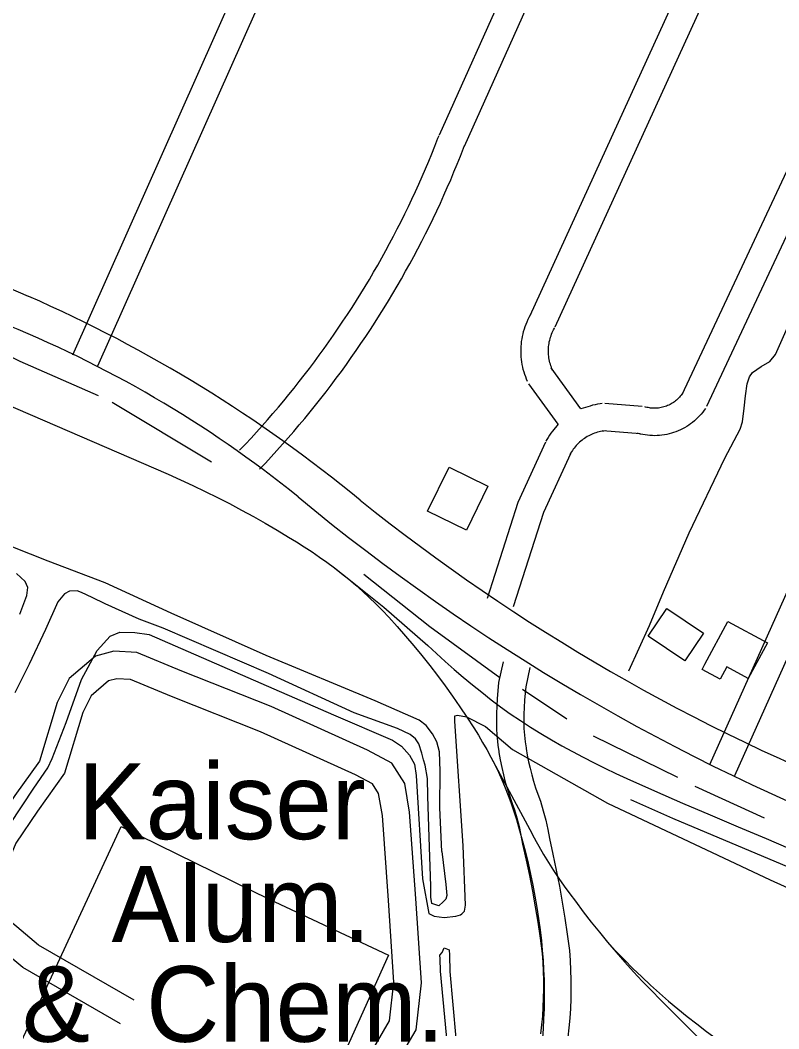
# Model space of a CAD drawing. Extents: x 3677843 to 3715951, y 511991 to 537744.
# Drawn here: x 3710403 to 3711233, y 526054 to 527158 of the extents above; entities that cross this region are included whole.
import ezdxf

# ---------------------------------------------------------------- set-up
doc = ezdxf.new("R2010")
doc.units = 0
for name, color, linetype in [('V-BLDG-IDEN', 7, 'Continuous'), ('V-BLDG-OTLN', 7, 'Continuous'), ('V-RAIL-TRAK', 7, 'Continuous'), ('V-ROAD-CNTR', 7, 'Continuous'), ('V-SITE-OTLN', 7, 'Continuous'), ('V-TOPO-SHOR', 7, 'Continuous')]:
    doc.layers.add(name, color=color, linetype=linetype)

msp = doc.modelspace()

# ---------------------------------------------------------------- linework, layer by layer
at = {"layer": 'V-BLDG-OTLN'}
for points in [[(3710914.8, 526647.5), (3710891.4, 526599.4), (3710848.7, 526620.2), (3710872.2, 526668.3)], [(3711110.5, 526513.9), (3711150.6, 526486.9), (3711130.3, 526456.6), (3711090.2, 526483.6)], [(3711152.4, 526452.9), (3711177.3, 526499.4), (3711220.7, 526476.1), (3711199.8, 526437.2), (3711176.3, 526449.9), (3711169.1, 526436.4), (3711149.3, 526447.1)]]:
    msp.add_lwpolyline(points, close=True, dxfattribs=at)
at = {"layer": 'V-RAIL-TRAK'}
for points in [[(3709933.2, 526934.3), (3710111.8, 526856.6), (3710263, 526791.1), (3710413.6, 526726.2), (3710564.8, 526660.8)], [(3710564.8, 526660.8), (3710578.4, 526654.7), (3710591.9, 526648.4), (3710605.3, 526641.9), (3710618.7, 526635.3), (3710631.9, 526628.5), (3710645, 526621.5), (3710658.1, 526614.3), (3710671, 526607), (3710683.9, 526599.4), (3710696.6, 526591.7), (3710705.3, 526586.6), (3710713.8, 526581.3), (3710722.2, 526575.8), (3710730.5, 526570.1), (3710738.6, 526564.3), (3710746.7, 526558.2), (3710754.6, 526552.1), (3710762.4, 526545.7), (3710770, 526539.2), (3710777.5, 526532.6), (3710784.9, 526525.8), (3710792.1, 526518.8), (3710799.2, 526511.7), (3710806.2, 526504.4), (3710815.5, 526494.1), (3710824.6, 526483.6), (3710833.6, 526472.9), (3710842.4, 526462.2), (3710851.1, 526451.2), (3710859.6, 526440.2), (3710867.9, 526429), (3710876, 526417.7), (3710883.9, 526406.2), (3710891.7, 526394.7), (3710899.3, 526383), (3710904.3, 526375.2), (3710909, 526367.2), (3710913.6, 526359.2), (3710918, 526351), (3710922.2, 526342.8), (3710926.2, 526334.4), (3710930, 526326), (3710933.6, 526317.5), (3710937, 526308.9), (3710940.2, 526300.2), (3710943.2, 526291.4), (3710946, 526282.6), (3710949.5, 526270.8), (3710952.7, 526258.9), (3710955.8, 526246.9), (3710958.7, 526234.9), (3710961.4, 526222.9), (3710963.9, 526210.8), (3710966.2, 526198.7), (3710968.3, 526186.5), (3710970.2, 526174.3), (3710971.8, 526162.1), (3710973.3, 526149.8), (3710974.3, 526139.2), (3710975.2, 526128.6), (3710975.8, 526118), (3710976.2, 526107.3), (3710976.4, 526096.7), (3710976.4, 526086), (3710976.2, 526075.4), (3710975.8, 526064.7), (3710975.2, 526054.1), (3710974.4, 526043.5)], [(3710746.7, 526558.2), (3710762.4, 526545.7), (3710800.7, 526515.3), (3710849, 526473.4), (3710858.5, 526464.4), (3710868.1, 526455.6), (3710877.9, 526447), (3710887.8, 526438.5), (3710897.8, 526430.1), (3710908, 526422), (3710918.2, 526413.9), (3710928.7, 526406.1), (3710939.2, 526398.4)], [(3710939.2, 526398.4), (3710950.3, 526391), (3710961.5, 526383.9), (3710972.8, 526376.9), (3710984.2, 526370.1), (3710995.8, 526363.5), (3711007.4, 526357.1), (3711019.1, 526350.8), (3711031, 526344.8), (3711042.9, 526338.9), (3711054.9, 526333.2), (3711067, 526327.8), (3711097.3, 526314.2), (3711127.7, 526300.8), (3711158.2, 526287.7), (3711188.8, 526274.7), (3711219.5, 526261.9), (3711430.1, 526170.7)], [(3710918, 526351), (3710960.5, 526271.8), (3710965.3, 526262.6), (3710967.5, 526258.7), (3710970.4, 526253.6), (3710975.6, 526244.6), (3710981, 526235.7), (3710986.6, 526227), (3710992.3, 526218.3), (3710998.3, 526209.8), (3711004.4, 526201.4), (3711010.6, 526193.2), (3711019.2, 526181.7), (3711027.9, 526170.4), (3711036.8, 526159.3), (3711045.8, 526148.3), (3711055.1, 526137.4), (3711064.5, 526126.7), (3711074.1, 526116.1), (3711083.8, 526105.6), (3711093.7, 526095.4), (3711103.7, 526085.2), (3711117.5, 526071.3), (3711131.3, 526057.5), (3711145.4, 526043.9)], [(3711045.8, 526148.3), (3711054.9, 526138.6), (3711064.2, 526129.1), (3711073.5, 526119.8), (3711083.1, 526110.6), (3711092.8, 526101.5), (3711102.6, 526092.7), (3711112.6, 526084), (3711122.8, 526075.4), (3711133, 526067.1), (3711143.4, 526058.9), (3711154, 526050.8), (3711164.7, 526043), (3711176.3, 526034.8), (3711188.1, 526026.8), (3711199.9, 526018.9), (3711211.9, 526011.2), (3711224, 526003.7), (3711236.2, 525996.4)]]:
    msp.add_lwpolyline(points, dxfattribs=at)
at = {"layer": 'V-ROAD-CNTR'}
for points in [[(3711854.4, 528298.6), (3711604.4, 527764.2), (3711369.9, 527266.6), (3711126.9, 526747.6)], [(3711882.6, 528288.2), (3711631.5, 527751.4), (3711397, 527253.9), (3711154.1, 526734.9)], [(3712012.8, 528240.1), (3712002.2, 528226.4), (3711527, 527167.1), (3711157.2, 526342.7)], [(3710961.1, 526834.5), (3711199.1, 527355.7), (3711462.5, 527934.4)], [(3710988.4, 526822), (3711226.3, 527343.3), (3711489.8, 527922.1)], [(3710412, 526855.4), (3709792.3, 527123.9), (3708938.2, 527492.3), (3708551.2, 527660.8)], [(3710460.3, 526791.5), (3710793.6, 527539.8), (3710816.6, 527608.9)], [(3710487.7, 526779.3), (3710821.6, 527528.9), (3710845.1, 527599.5)], [(3710861.6, 527032.2), (3711015.7, 527375.8)], [(3710889, 527019.9), (3711043, 527363.5)], [(3710643, 526686.9), (3710649.3, 526693.5), (3710655.5, 526700.2), (3710661.6, 526706.8), (3710667.6, 526713.6), (3710673.6, 526720.4), (3710679.5, 526727.2), (3710685.4, 526734.1), (3710691.2, 526741), (3710697, 526748), (3710702.6, 526755.1), (3710708.3, 526762.1), (3710713.8, 526769.3), (3710719.3, 526776.5), (3710724.8, 526783.7), (3710730.1, 526791), (3710735.5, 526798.3), (3710740.7, 526805.7), (3710745.9, 526813.1), (3710751, 526820.6), (3710756, 526828.1), (3710761, 526835.6), (3710766, 526843.2), (3710770.8, 526850.9), (3710775.6, 526858.5), (3710780.3, 526866.3), (3710785, 526874), (3710789.6, 526881.8), (3710794.1, 526889.7), (3710798.5, 526897.5), (3710802.9, 526905.5), (3710807.2, 526913.4), (3710811.4, 526921.4), (3710815.6, 526929.4), (3710819.7, 526937.5), (3710823.7, 526945.6), (3710827.7, 526953.7), (3710831.6, 526961.9), (3710835.4, 526970.1), (3710839.2, 526978.4), (3710842.8, 526986.6), (3710846.4, 526994.9), (3710850, 527003.3), (3710853.4, 527011.6), (3710856.8, 527020), (3710860.1, 527028.5), (3710861.3, 527031.5)], [(3710664.8, 526666.3), (3710671.2, 526673), (3710677.5, 526679.8), (3710683.8, 526686.7), (3710690, 526693.6), (3710696.2, 526700.6), (3710702.3, 526707.6), (3710708.3, 526714.7), (3710714.3, 526721.9), (3710720.2, 526729.1), (3710726.1, 526736.3), (3710731.8, 526743.6), (3710737.6, 526750.9), (3710743.2, 526758.3), (3710748.8, 526765.8), (3710754.4, 526773.3), (3710759.8, 526780.8), (3710765.2, 526788.4), (3710770.5, 526796), (3710775.8, 526803.7), (3710781, 526811.4), (3710786.1, 526819.2), (3710791.2, 526827), (3710796.2, 526834.9), (3710801.1, 526842.8), (3710806, 526850.7), (3710810.8, 526858.7), (3710815.5, 526866.7), (3710820.1, 526874.8), (3710824.7, 526882.9), (3710829.2, 526891.1), (3710833.6, 526899.2), (3710838, 526907.5), (3710842.3, 526915.7), (3710846.5, 526924), (3710850.7, 526932.4), (3710854.7, 526940.7), (3710858.7, 526949.1), (3710862.7, 526957.6), (3710866.5, 526966.1), (3710870.3, 526974.6), (3710874, 526983.1), (3710877.6, 526991.7), (3710881.2, 527000.3), (3710884.7, 527008.9), (3710888.1, 527017.6), (3710889.3, 527020.7)], [(3710958.1, 526762.3), (3710957.1, 526764.7), (3710956.1, 526767.3), (3710955.1, 526770), (3710954.3, 526772.6), (3710953.5, 526775.4), (3710952.9, 526778.1), (3710952.3, 526780.9), (3710951.9, 526783.6), (3710951.5, 526786.4), (3710951.2, 526789.2), (3710951.1, 526792), (3710951, 526794.8), (3710951, 526797.7), (3710951.1, 526800.5), (3710951.4, 526803.3), (3710951.7, 526806.1), (3710952.1, 526808.9), (3710952.6, 526811.6), (3710953.2, 526814.4), (3710953.9, 526817.1), (3710954.7, 526819.8), (3710955.6, 526822.5), (3710956.6, 526825.1), (3710957.7, 526827.7), (3710958.9, 526830.3), (3710960.1, 526832.8), (3710961.4, 526835.2), (3710961.7, 526835.7)], [(3710985.6, 526774.3), (3710984.8, 526776.1), (3710984.2, 526777.8), (3710983.6, 526779.5), (3710983.1, 526781.1), (3710982.6, 526782.8), (3710982.2, 526784.6), (3710981.8, 526786.3), (3710981.5, 526788), (3710981.3, 526789.8), (3710981.1, 526791.6), (3710981, 526793.3), (3710981, 526795.1), (3710981, 526796.9), (3710981.1, 526798.6), (3710981.2, 526800.4), (3710981.4, 526802.1), (3710981.7, 526803.9), (3710982, 526805.6), (3710982.4, 526807.3), (3710982.8, 526809.1), (3710983.3, 526810.7), (3710983.9, 526812.4), (3710984.5, 526814.1), (3710985.2, 526815.7), (3710985.9, 526817.3), (3710986.7, 526818.9), (3710987.6, 526820.5), (3710987.8, 526820.8)], [(3711407.4, 526827), (3711184.6, 526330.4)], [(3711016.5, 526732.4), (3710984, 526777.1)], [(3710991.7, 526715.5), (3710959.7, 526759.5)], [(3711128.1, 526749.8), (3711127.1, 526748.3), (3711126.3, 526747.2), (3711125.4, 526746), (3711124.4, 526745), (3711123.4, 526743.9), (3711122.3, 526742.9), (3711121.3, 526741.9), (3711120.1, 526741), (3711119, 526740.1), (3711117.8, 526739.3), (3711116.6, 526738.5), (3711115.3, 526737.7), (3711114.1, 526737.1), (3711112.8, 526736.4), (3711111.4, 526735.8), (3711110.1, 526735.3), (3711108.7, 526734.8), (3711107.3, 526734.4), (3711105.9, 526734), (3711104.5, 526733.7), (3711103.1, 526733.4), (3711101.6, 526733.2), (3711100.2, 526733.1), (3711098.7, 526733), (3711097.3, 526732.9), (3711095.8, 526733), (3711094.4, 526733), (3711092.9, 526733.2), (3711091.5, 526733.4), (3711090.1, 526733.6), (3711088.7, 526733.9), (3711087.2, 526734.3), (3711086.6, 526734.5)], [(3711040, 526738), (3711037.5, 526737.7), (3711034.8, 526737.3), (3711032, 526736.8), (3711029.3, 526736.2), (3711026.6, 526735.4), (3711016.5, 526732.4)], [(3711083.7, 526735), (3711042.9, 526738.1)], [(3711152.8, 526732.7), (3711151.5, 526730.8), (3711149.9, 526728.7), (3711148.2, 526726.6), (3711146.5, 526724.7), (3711144.7, 526722.8), (3711142.8, 526720.9), (3711140.9, 526719.2), (3711138.8, 526717.5), (3711136.7, 526715.9), (3711134.6, 526714.4), (3711132.4, 526713), (3711130.1, 526711.6), (3711127.8, 526710.4), (3711125.5, 526709.2), (3711123.1, 526708.2), (3711120.6, 526707.2), (3711118.1, 526706.3), (3711115.6, 526705.5), (3711113.1, 526704.9), (3711110.5, 526704.3), (3711107.9, 526703.8), (3711105.3, 526703.4), (3711102.7, 526703.2), (3711100.1, 526703), (3711097.5, 526702.9), (3711094.8, 526703), (3711092.2, 526703.1), (3711089.6, 526703.4), (3711087, 526703.7), (3711084.4, 526704.1), (3711081.8, 526704.7), (3711079.4, 526705.3), (3711078.4, 526705.6)], [(3710991.7, 526715.5), (3710985.5, 526707.8), (3710983.8, 526705.6), (3710982.2, 526703.3), (3710980.7, 526700.9), (3710979.3, 526698.6), (3710978.3, 526696.8)], [(3711043.5, 526708.2), (3711041.5, 526708), (3711039.8, 526707.7), (3711038.1, 526707.4), (3711036.4, 526707), (3711034.7, 526706.6), (3711033, 526706.1), (3711031.4, 526705.5), (3711029.8, 526704.9), (3711028.2, 526704.2), (3711026.6, 526703.5), (3711025.1, 526702.7), (3711023.5, 526701.9), (3711022, 526701), (3711020.6, 526700), (3711019.2, 526699), (3711017.8, 526698), (3711016.4, 526696.9), (3711015.1, 526695.8), (3711013.8, 526694.6), (3711012.6, 526693.3), (3711011.4, 526692.1), (3711010.3, 526690.8), (3711009.2, 526689.4), (3711008.2, 526688), (3711007.2, 526686.6), (3711006.2, 526685.1), (3711005.3, 526683.6), (3711004.6, 526682.2)], [(3711081.4, 526705.1), (3711040.6, 526708.1)], [(3710977.8, 526695.8), (3710947.5, 526629.9), (3710913.9, 526524.6)], [(3711005.1, 526683.2), (3710975.5, 526619), (3710942.4, 526515.5)], [(3710753, 525969.9), (3710809.6, 526007.3), (3710836.1, 526052.6), (3710841.9, 526103.8), (3710836, 526196.2), (3710829, 526290.7), (3710823.7, 526322.1), (3710809.7, 526344.4), (3710783, 526358.7), (3710677.5, 526406.3), (3710579.6, 526445.3), (3710530.4, 526465.4), (3710505.4, 526467.2), (3710485.2, 526461.5), (3710456.2, 526437), (3710443.4, 526411), (3710424, 526346.7), (3710397, 526309.1), (3710371.2, 526271.1), (3710355.7, 526232.8), (3710347.8, 526207.8)], [(3710931.3, 526455.4), (3710926.5, 526432.8), (3710925.6, 526423.7), (3710924.9, 526415.2), (3710924.4, 526406.7), (3710924.2, 526398.7), (3710924.1, 526389.7), (3710924.2, 526380.8), (3710924.9, 526372.3), (3710925.8, 526364.1), (3710926.8, 526357.2), (3710926.9, 526356), (3710928.3, 526347.9), (3710929.9, 526339.8), (3710931.7, 526331.7), (3710933.8, 526323.7), (3710936.1, 526315.8), (3710938.6, 526308), (3710941.3, 526300.2), (3710943.9, 526293.4), (3710946.4, 526284.5), (3710948.8, 526275.1), (3710950.9, 526265.6), (3710952.8, 526255.7), (3710956.7, 526238.4), (3710960.2, 526221.4), (3710963.5, 526204.4), (3710966.5, 526187.3), (3710969.3, 526170.2), (3710971.9, 526153), (3710974.1, 526136.2), (3710974.8, 526126.7), (3710975.3, 526116.8), (3710975.6, 526107), (3710975.6, 526097.1), (3710975.4, 526087.3), (3710975, 526077.4), (3710974.4, 526067.6), (3710973.5, 526057.8), (3710972.4, 526048)], [(3710960.7, 526449.1), (3710956.2, 526428.1), (3710955.4, 526421), (3710954.8, 526413.2), (3710954.4, 526405.4), (3710954.2, 526398.1), (3710954.1, 526389.7), (3710954.2, 526382.2), (3710954.8, 526375.1), (3710955.6, 526367.8), (3710956.5, 526361.2), (3710956.6, 526360.5), (3710957.8, 526353.2), (3710959.2, 526346), (3710960.9, 526338.8), (3710962.7, 526331.6), (3710964.8, 526324.6), (3710967, 526317.5), (3710969.5, 526310.6), (3710972.5, 526302.8), (3710975.4, 526292.2), (3710978, 526282), (3710980.2, 526271.7), (3710982.2, 526261.8), (3710986, 526244.8), (3710989.6, 526227.3), (3710993, 526209.9), (3710996.1, 526192.4), (3710999, 526174.8), (3711001.6, 526157.2), (3711004, 526139.3), (3711004.8, 526128.5), (3711005.3, 526117.9), (3711005.6, 526107.4), (3711005.6, 526096.9), (3711005.4, 526086.4), (3711005, 526075.8), (3711004.3, 526065.3), (3711003.4, 526054.8), (3711002.2, 526044.4)], [(3710722.7, 525985.8), (3710787.2, 526028.5), (3710807, 526062.3), (3710811.8, 526104.5), (3710806, 526194.1), (3710799.2, 526287.1), (3710795.1, 526311.2), (3710788.5, 526321.7), (3710769.7, 526331.8), (3710665.8, 526378.7), (3710568.3, 526417.5), (3710523.4, 526435.9), (3710508.5, 526436.9), (3710499.6, 526434.4), (3710480.4, 526418.1), (3710471.5, 526400), (3710451.3, 526333.3), (3710421.6, 526291.9), (3710397.9, 526256.9), (3710383.9, 526222.6), (3710372.7, 526187)], [(3710512.6, 526059), (3710405.7, 526120.6), (3710296.3, 526211.6), (3710263.5, 526251.9)], [(3710527.6, 526085), (3710422.9, 526145.3), (3710372.7, 526187)]]:
    msp.add_lwpolyline(points, dxfattribs=at)
for centre, radius, start, end in [((3709790.2, 525437.7), 1548.1, 50.4986, 66.3169), ((3709910.9, 525651.2), 1266.3, 51.0523, 68.3373), ((3712201.6, 528442.4), 2344.6, 230.3934, 248.8638), ((3712148.9, 528349.2), 2199.1, 231.3326, 248.6496)]:
    msp.add_arc(centre, radius, start, end, dxfattribs=at)
at = {"layer": 'V-SITE-OTLN'}
for p, q in [((3710501.1, 526483.3), (3710511.7, 526488)), ((3710511.7, 526488), (3710528.2, 526487.5)), ((3710487, 526467.9), (3710501.1, 526483.3)), ((3710528.2, 526487.5), (3710544.1, 526485.2)), ((3710544.1, 526485.2), (3710745.9, 526397.2)), ((3710470, 526436.1), (3710487, 526467.9)), ((3710453, 526388.9), (3710470, 526436.1)), ((3710437.8, 526349.4), (3710453, 526388.9)), ((3710745.9, 526397.2), (3710810.2, 526369.7)), ((3710878.5, 526396.4), (3710881.5, 526397)), ((3710878.5, 526390.5), (3710878.5, 526396.4)), ((3710887.7, 526253.8), (3710878.5, 526390.5)), ((3710881.5, 526397), (3710891.5, 526395)), ((3710891.5, 526395), (3710912.1, 526384.5)), ((3710912.1, 526384.5), (3710941.6, 526359.2)), ((3710810.2, 526369.7), (3710820.2, 526363.2)), ((3710820.2, 526363.2), (3710829.1, 526353.2)), ((3710941.6, 526359.2), (3711045.5, 526300.5)), ((3710433.1, 526339.3), (3710437.8, 526349.4)), ((3710829.1, 526353.2), (3710834.4, 526343.2)), ((3710417.8, 526316.9), (3710433.1, 526339.3)), ((3710834.4, 526343.2), (3710836.2, 526330.9)), ((3710836.2, 526330.9), (3710843, 526217.7)), ((3710377.3, 526256.1), (3710417.8, 526316.9)), ((3711045.5, 526300.5), (3711223.7, 526216.6)), ((3710890.2, 526188.9), (3710887.7, 526253.8)), ((3710843, 526217.7), (3710850.2, 526180)), ((3711223.7, 526216.6), (3711407.8, 526133.4)), ((3710850.2, 526180), (3710856.1, 526177.1)), ((3710884.9, 526178.3), (3710886.1, 526179.5)), ((3710886.1, 526179.5), (3710889, 526182.5)), ((3710889, 526182.5), (3710890.2, 526188.9)), ((3710856.1, 526177.1), (3710866.7, 526175.3)), ((3710866.7, 526175.3), (3710879.6, 526177.1)), ((3710879.6, 526177.1), (3710884.9, 526178.3))]:
    msp.add_line(p, q, dxfattribs=at)
msp.add_lwpolyline([(3710352.1, 525929.1), (3710432.2, 526100.4), (3710513.4, 526275.1), (3710675.2, 526195.6), (3710805.9, 526134.2), (3710738.1, 525983.5), (3710664.4, 525825.9), (3710650.3, 525792.3), (3710511.5, 525848.4), (3710356.8, 525926.8)], close=True, dxfattribs=at)
at = {"layer": 'V-TOPO-SHOR'}
for p, q in [((3710612, 526674.1), (3710503.5, 526739.1)), ((3710559.2, 526492.3), (3710532.9, 526502.2)), ((3711001.2, 526392.5), (3710952.8, 526425.1)), ((3711122.5, 526328.8), (3711030.4, 526374)), ((3711217.6, 526284.1), (3711141.8, 526318.9))]:
    msp.add_line(p, q, dxfattribs=at)
for points in [[(3711069.1, 526445.4), (3711091.7, 526495.1), (3711106.8, 526532), (3711135, 526596.4), (3711174, 526678.3), (3711191, 526710), (3711193.3, 526718.1), (3711195.2, 526733.2), (3711196.6, 526746.5), (3711198.4, 526759.7), (3711201.2, 526767.3), (3711204.5, 526772), (3711214, 526778.7), (3711223.4, 526784.3), (3711229.6, 526791.9), (3711247, 526831.2), (3711266.7, 526881.9), (3711300.1, 526964.7), (3711336.8, 527042.8), (3711365.4, 527116.6)], [(3710488.3, 526746.7), (3710402.6, 526784.3), (3710346.6, 526812.1), (3710307.6, 526830.1), (3710205.5, 526873), (3710078.4, 526927.4), (3709932.6, 526990), (3709810.8, 527043.3), (3709774, 527061.8)], [(3710567.9, 526508.6), (3710495.6, 526541.7), (3710433.2, 526565.4), (3710394.7, 526581)], [(3710402.4, 526507.7), (3710410, 526528.1), (3710411.1, 526536.8), (3710408.2, 526543.2), (3710398.8, 526551.9)], [(3710927.7, 526437.8), (3710851.3, 526493.5), (3710778.9, 526551)], [(3710532.9, 526502.2), (3710495.6, 526519), (3710481.6, 526525.9), (3710470, 526531.1), (3710465.3, 526532.9), (3710456.6, 526532.8), (3710451.3, 526529.9), (3710443.8, 526521.2), (3710430.4, 526490.8), (3710412.5, 526452.9), (3710396.8, 526421.4)], [(3710864.4, 526247.8), (3710862, 526295.6), (3710862.4, 526335.8), (3710861.8, 526356.7), (3710858.9, 526367.8), (3710854.2, 526376.5), (3710847.2, 526385.8), (3710839.6, 526391.6), (3710791.2, 526412.5), (3710672.2, 526462.3), (3710567.9, 526508.6)], [(3710864.4, 526247.8), (3710868.6, 526211.7), (3710869.8, 526199.5), (3710868.6, 526195.4), (3710865.7, 526192.5), (3710861.1, 526188.4), (3710853.5, 526190.7), (3710852.3, 526197.7), (3710852.3, 526209.9), (3710850.4, 526263.5), (3710849.1, 526308.4), (3710848.5, 526327.6), (3710846.1, 526342.1), (3710844.4, 526348), (3710842.6, 526355.5), (3710839.1, 526365.4), (3710835.6, 526371.2), (3710829.7, 526375.9), (3710815.7, 526382.3), (3710768.5, 526399.6), (3710674.6, 526442.5), (3710559.2, 526492.3)], [(3711746, 526013.4), (3711667.2, 526049.2), (3711548.2, 526099), (3711411.8, 526158.7), (3711265.4, 526221.3), (3711117.3, 526283.8), (3711071.3, 526304.2)], [(3710745.2, 525659.8), (3710763.8, 525697.1), (3710799.1, 525769.4), (3710827.5, 525834.7), (3710861.2, 525901.2), (3710870.4, 525923.4), (3710874.5, 525942), (3710876.8, 525956.6), (3710875.6, 525969.4), (3710870.7, 526035.2), (3710863, 526116.7), (3710862.4, 526130.1), (3710862.3, 526134.2), (3710864.7, 526137.1), (3710867, 526142.4), (3710872.2, 526140.1), (3710872.8, 526134.2), (3710872.9, 526116.2), (3710879.5, 526043.4)]]:
    msp.add_lwpolyline(points, dxfattribs=at)

# ---------------------------------------------------------------- texts
at = {"layer": 'V-BLDG-IDEN'}
for s, p in [('Kaiser', (3710466.2, 526261.2)), ('Alum.', (3710502.8, 526148.7)), ('&  Chem.', (3710404.9, 526039.4))]:
    msp.add_text(s, height=83, dxfattribs=at).set_placement(p)

doc.saveas('drawing.dxf')
